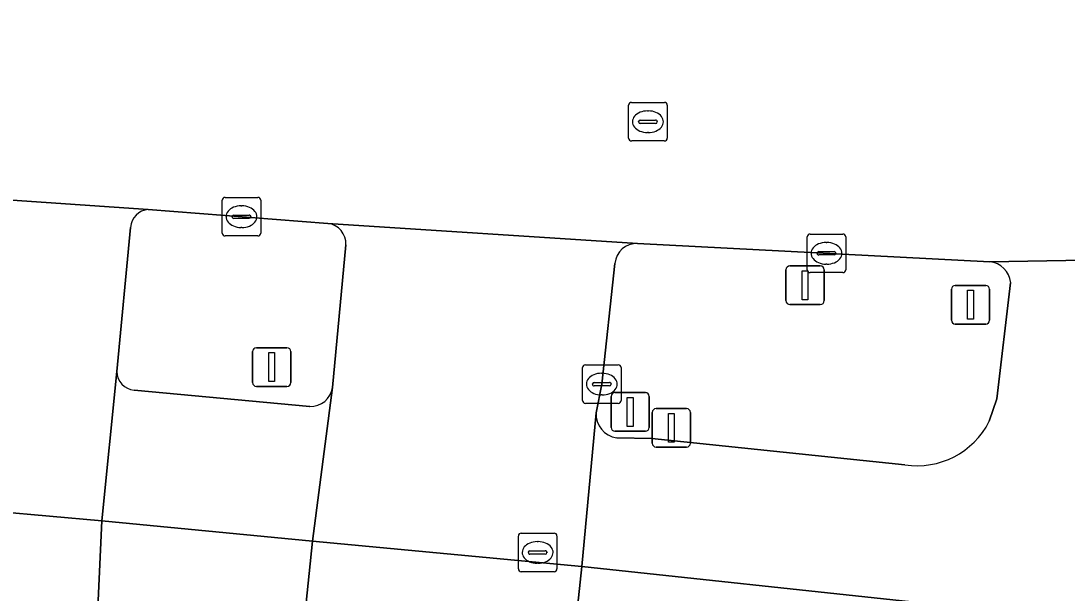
# Model space of a CAD drawing. Extents: x 161848 to 162726, y 385382 to 386521.
# Drawn here: x 162168.47 to 162195.6, y 386466.61 to 386481.44 of the extents above; entities that cross this region are included whole.
import ezdxf

# ---------------------------------------------------------------- set-up
doc = ezdxf.new("R2010")
doc.units = 0
for name, color, linetype in [('IMGEO_Berm_groen', 7, 'Continuous'), ('IMGEO_Drukknoppaal', 7, 'Continuous'), ('IMGEO_Fietspad_gesloten', 7, 'Continuous'), ('IMGEO_Kolk', 7, 'Continuous'), ('IMGEO_Lichtmast', 7, 'Continuous'), ('IMGEO_OVBaan_gesloten', 7, 'Continuous'), ('IMGEO_Rijbaan_lokaal_gesloten', 7, 'Continuous'), ('IMGEO_Rijbaan_lokaal_open', 7, 'Continuous'), ('IMGEO_Rioolput', 7, 'Continuous'), ('IMGEO_Verkeersbordpaal', 7, 'Continuous'), ('IMGEO_Verkeerseiland_gesloten', 7, 'Continuous'), ('IMGEO_Verkeersregelinstallatiepaal', 7, 'Continuous'), ('IMGEO_Voetpad_open', 7, 'Continuous')]:
    doc.layers.add(name, color=color, linetype=linetype)

msp = doc.modelspace()

# ---------------------------------------------------------------- linework, layer by layer
at = {"layer": 'IMGEO_Berm_groen'}
for points in [[(162193.59, 386475.197), (162184.46, 386475.678)], [(162183.87, 386475.156), (162183.532, 386472.03), (162183.384, 386471.288)], [(162193.578, 386471.065), (162193.773, 386471.65), (162194.133, 386474.659)], [(162183.917, 386470.636), (162184.831, 386470.617), (162191.39, 386469.938)]]:
    msp.add_lwpolyline(points, dxfattribs=at)
for centre, radius, start, end in [((162184.447, 386475.099), 0.579, 88.6744, 174.3269), ((162193.543, 386474.606), 0.593, 5.1205, 85.4095), ((162184.004, 386471.251), 0.621, 176.5784, 261.9526), ((162191.706, 386472.011), 2.097, 261.3278, 333.1766)]:
    msp.add_arc(centre, radius, start, end, dxfattribs=at)
at = {"layer": 'IMGEO_Drukknoppaal'}
for p, q in [((162184.84, 386470.496), (162184.84, 386471.296)), ((162184.84, 386471.296), (162184.84, 386470.496)), ((162184.94, 386471.396), (162185.73, 386471.396)), ((162185.73, 386471.396), (162184.94, 386471.396)), ((162185.83, 386471.296), (162185.83, 386470.496)), ((162185.83, 386470.496), (162185.83, 386471.296)), ((162185.73, 386470.396), (162184.94, 386470.396)), ((162184.94, 386470.396), (162185.73, 386470.396))]:
    msp.add_line(p, q, dxfattribs=at)
msp.add_lwpolyline([(162185.26, 386471.271), (162185.41, 386471.271), (162185.41, 386470.521), (162185.26, 386470.521), (162185.26, 386471.271)], dxfattribs=at)
for centre, start, end in [((162184.94, 386471.296), 90, 180), ((162184.94, 386471.296), 90, 180), ((162185.73, 386471.296), 0, 90), ((162185.73, 386471.296), 360, 90), ((162184.94, 386470.496), 180, 270), ((162184.94, 386470.496), 180, 270), ((162185.73, 386470.496), 270, 0), ((162185.73, 386470.496), 270, 0)]:
    msp.add_arc(centre, 0.1, start, end, dxfattribs=at)
at = {"layer": 'IMGEO_Fietspad_gesloten'}
for points in [[(162198.038, 386475.277), (162193.59, 386475.197)], [(162194.133, 386474.659), (162193.773, 386471.65), (162193.578, 386471.065)], [(162170.955, 386472.355), (162170.568, 386468.483), (162176.027, 386467.959), (162176.548, 386471.939)], [(162175.956, 386471.451), (162171.405, 386471.872)], [(162183.384, 386471.288), (162183.011, 386467.298), (162191.56, 386466.388)], [(162191.39, 386469.938), (162184.831, 386470.617), (162183.917, 386470.636)]]:
    msp.add_lwpolyline(points, dxfattribs=at)
for centre, radius, start, end in [((162193.543, 386474.606), 0.593, 5.1205, 85.4095), ((162171.443, 386472.359), 0.488, 180.4549, 265.4937), ((162175.98, 386472.025), 0.574, 267.569, 351.4302), ((162184.004, 386471.251), 0.621, 176.5784, 261.9526), ((162191.706, 386472.011), 2.097, 261.3278, 333.1766)]:
    msp.add_arc(centre, radius, start, end, dxfattribs=at)
at = {"layer": 'IMGEO_Kolk'}
for p, q in [((162173.687, 386475.944), (162173.687, 386476.796)), ((162173.762, 386476.87), (162174.614, 386476.87)), ((162174.175, 386476.65), (162174.2, 386476.65)), ((162174.688, 386476.796), (162174.688, 386475.944)), ((162173.946, 386476.364), (162173.946, 386476.376)), ((162173.989, 386476.413), (162174.387, 386476.413)), ((162174.43, 386476.376), (162174.43, 386476.364)), ((162174.384, 386476.327), (162173.986, 386476.327)), ((162174.198, 386476.09), (162174.173, 386476.09)), ((162174.614, 386475.87), (162173.762, 386475.87)), ((162188.857, 386474.994), (162188.857, 386475.846)), ((162188.932, 386475.92), (162189.784, 386475.92)), ((162189.858, 386475.846), (162189.858, 386474.994)), ((162189.345, 386475.7), (162189.37, 386475.7)), ((162189.116, 386475.414), (162189.116, 386475.426)), ((162189.554, 386475.377), (162189.156, 386475.377)), ((162189.159, 386475.463), (162189.557, 386475.463)), ((162189.6, 386475.426), (162189.6, 386475.414)), ((162189.368, 386475.14), (162189.343, 386475.14)), ((162189.784, 386474.92), (162188.932, 386474.92)), ((162183.031, 386471.604), (162183.031, 386472.456)), ((162183.106, 386472.53), (162183.958, 386472.53)), ((162183.519, 386472.31), (162183.544, 386472.31)), ((162184.032, 386472.456), (162184.032, 386471.604)), ((162183.29, 386472.024), (162183.29, 386472.036)), ((162183.333, 386472.073), (162183.731, 386472.073)), ((162183.774, 386472.036), (162183.774, 386472.024)), ((162183.728, 386471.987), (162183.33, 386471.987)), ((162183.542, 386471.75), (162183.517, 386471.75)), ((162183.958, 386471.53), (162183.106, 386471.53))]:
    msp.add_line(p, q, dxfattribs=at)
for points in [[(162173.687, 386475.944), (162173.687, 386476.796)], [(162173.762, 386476.87), (162174.614, 386476.87)], [(162174.688, 386476.796), (162174.688, 386475.944)], [(162174.614, 386475.87), (162173.762, 386475.87)], [(162188.857, 386474.994), (162188.857, 386475.846)], [(162188.932, 386475.92), (162189.784, 386475.92)], [(162189.858, 386475.846), (162189.858, 386474.994)], [(162189.784, 386474.92), (162188.932, 386474.92)], [(162183.031, 386471.604), (162183.031, 386472.456)], [(162183.106, 386472.53), (162183.958, 386472.53)], [(162184.032, 386472.456), (162184.032, 386471.604)], [(162183.958, 386471.53), (162183.106, 386471.53)]]:
    msp.add_lwpolyline(points, dxfattribs=at)
for centre, radius, start, end in [((162173.764, 386476.794), 0.0765, 91.552, 178.448), ((162173.764, 386476.794), 0.0765, 91.552, 178.448), ((162174.612, 386476.794), 0.0765, 1.552, 88.448), ((162174.612, 386476.794), 0.0765, 1.552, 88.448), ((162173.986, 386476.373), 0.0403, 85.8775, 175.7526), ((162173.983, 386476.363), 0.0366, 178.938, 274.7102), ((162174.387, 386476.37), 0.043, 264.8664, 352.4533), ((162174.391, 386476.375), 0.0386, 1.7309, 96.639), ((162173.764, 386475.946), 0.0765, 181.552, 268.448), ((162173.764, 386475.946), 0.0765, 181.552, 268.448), ((162174.612, 386475.946), 0.0765, 271.552, 358.448), ((162174.612, 386475.946), 0.0765, 271.552, 358.448), ((162188.934, 386475.844), 0.0765, 91.552, 178.448), ((162188.934, 386475.844), 0.0765, 91.552, 178.448), ((162189.782, 386475.844), 0.0765, 1.552, 88.448), ((162189.782, 386475.844), 0.0765, 1.552, 88.448), ((162189.156, 386475.423), 0.0403, 85.8775, 175.7526), ((162189.153, 386475.413), 0.0366, 178.938, 274.7102), ((162189.557, 386475.42), 0.043, 264.8664, 352.4533), ((162189.561, 386475.425), 0.0386, 1.7309, 96.639), ((162188.934, 386474.996), 0.0765, 181.552, 268.448), ((162188.934, 386474.996), 0.0765, 181.552, 268.448), ((162189.782, 386474.996), 0.0765, 271.552, 358.448), ((162189.782, 386474.996), 0.0765, 271.552, 358.448), ((162183.108, 386472.454), 0.0765, 91.552, 178.448), ((162183.108, 386472.454), 0.0765, 91.552, 178.448), ((162183.956, 386472.454), 0.0765, 1.552, 88.448), ((162183.956, 386472.454), 0.0765, 1.552, 88.448), ((162183.33, 386472.033), 0.0403, 85.8775, 175.7526), ((162183.327, 386472.023), 0.0366, 178.938, 274.7102), ((162183.731, 386472.03), 0.043, 264.8664, 352.4533), ((162183.735, 386472.035), 0.0386, 1.7309, 96.639), ((162183.108, 386471.606), 0.0765, 181.552, 268.448), ((162183.108, 386471.606), 0.0765, 181.552, 268.448), ((162183.956, 386471.606), 0.0765, 271.552, 358.448), ((162183.956, 386471.606), 0.0765, 271.552, 358.448)]:
    msp.add_arc(centre, radius, start, end, dxfattribs=at)
for centre, major_axis, ratio, start_param, end_param in [((162174.174, 386476.37), (-0.387, 0.002), 0.722429, 4.712389, 7.853982), ((162174.199, 386476.37), (-0.39, 0.002), 0.717154, 1.570796, 4.712389), ((162189.344, 386475.42), (-0.387, 0.002), 0.722429, 4.712389, 7.853982), ((162189.369, 386475.42), (-0.39, 0.002), 0.717154, 1.570796, 4.712389), ((162183.518, 386472.03), (-0.387, 0.002), 0.722429, 4.712389, 7.853982), ((162183.543, 386472.03), (-0.39, 0.002), 0.717154, 1.570796, 4.712389)]:
    msp.add_ellipse(centre, major_axis=major_axis, ratio=ratio, start_param=start_param, end_param=end_param, dxfattribs=at)
at = {"layer": 'IMGEO_Lichtmast'}
for p, q in [((162174.477, 386472.071), (162174.477, 386472.871)), ((162174.477, 386472.871), (162174.477, 386472.071)), ((162174.577, 386472.971), (162175.367, 386472.971)), ((162175.367, 386472.971), (162174.577, 386472.971)), ((162175.467, 386472.871), (162175.467, 386472.071)), ((162175.467, 386472.071), (162175.467, 386472.871)), ((162175.367, 386471.971), (162174.577, 386471.971)), ((162174.577, 386471.971), (162175.367, 386471.971))]:
    msp.add_line(p, q, dxfattribs=at)
msp.add_lwpolyline([(162174.897, 386472.846), (162175.047, 386472.846), (162175.047, 386472.096), (162174.897, 386472.096), (162174.897, 386472.846)], dxfattribs=at)
for centre, start, end in [((162174.577, 386472.871), 90, 180), ((162174.577, 386472.871), 90, 180), ((162175.367, 386472.871), 0, 90), ((162175.367, 386472.871), 360, 90), ((162174.577, 386472.071), 180, 270), ((162174.577, 386472.071), 180, 270), ((162175.367, 386472.071), 270, 0), ((162175.367, 386472.071), 270, 0)]:
    msp.add_arc(centre, 0.1, start, end, dxfattribs=at)
at = {"layer": 'IMGEO_OVBaan_gesloten'}
msp.add_lwpolyline([(162164.218, 386483.972), (162156.135, 386484.589), (162152.2, 386484.936), (162151.907, 386481.614), (162151.62, 386478.363), (162155.558, 386477.984), (162166.467, 386476.922), (162171.77, 386476.559), (162176.43, 386476.194), (162184.46, 386475.678), (162193.59, 386475.197), (162198.038, 386475.277), (162200.64, 386475.226), (162203.856, 386475.204), (162203.879, 386478.517), (162203.901, 386481.776)], dxfattribs=at)
at = {"layer": 'IMGEO_Rijbaan_lokaal_gesloten'}
for points in [[(162171.77, 386476.559), (162166.467, 386476.922)], [(162166.88, 386476.438), (162166.73, 386472.906), (162166.489, 386468.844), (162170.568, 386468.483), (162170.955, 386472.355)], [(162170.955, 386472.355), (162171.31, 386476.092)], [(162184.46, 386475.678), (162176.43, 386476.194)], [(162176.897, 386475.641), (162176.548, 386471.939), (162176.027, 386467.959), (162183.011, 386467.298), (162183.384, 386471.288)], [(162183.384, 386471.288), (162183.532, 386472.03), (162183.87, 386475.156)]]:
    msp.add_lwpolyline(points, dxfattribs=at)
for centre, radius, start, end in [((162171.819, 386476.051), 0.51, 95.476, 175.3893), ((162176.365, 386475.666), 0.532, 357.3524, 83.0088), ((162184.447, 386475.099), 0.579, 88.6744, 174.3269)]:
    msp.add_arc(centre, radius, start, end, dxfattribs=at)
at = {"layer": 'IMGEO_Rijbaan_lokaal_open'}
for points in [[(162170.217, 386462.026), (162170.382, 386465.025), (162170.424, 386465.481), (162170.568, 386468.483), (162166.489, 386468.844), (162166.42, 386465.834), (162166.351, 386463.978), (162166.217, 386461.737)], [(162180.252, 386440.233), (162182.626, 386463.592), (162182.695, 386464.291), (162183.011, 386467.298), (162176.027, 386467.959), (162175.718, 386464.939), (162173.071, 386438.895)]]:
    msp.add_lwpolyline(points, dxfattribs=at)
at = {"layer": 'IMGEO_Rioolput'}
for p, q in [((162184.302, 386479.332), (162185.154, 386479.332)), ((162184.227, 386478.406), (162184.227, 386479.258)), ((162184.715, 386479.112), (162184.74, 386479.112)), ((162185.228, 386479.258), (162185.228, 386478.406)), ((162184.486, 386478.826), (162184.486, 386478.838)), ((162184.924, 386478.789), (162184.526, 386478.789)), ((162184.529, 386478.875), (162184.927, 386478.875)), ((162184.97, 386478.838), (162184.97, 386478.826)), ((162184.738, 386478.552), (162184.713, 386478.552)), ((162185.154, 386478.332), (162184.302, 386478.332)), ((162181.367, 386467.24), (162181.367, 386468.092)), ((162181.442, 386468.166), (162182.294, 386468.166)), ((162181.855, 386467.946), (162181.88, 386467.946)), ((162182.368, 386468.092), (162182.368, 386467.24)), ((162181.626, 386467.66), (162181.626, 386467.672)), ((162181.669, 386467.709), (162182.067, 386467.709)), ((162182.11, 386467.672), (162182.11, 386467.66)), ((162182.064, 386467.623), (162181.666, 386467.623)), ((162181.878, 386467.386), (162181.853, 386467.386)), ((162182.294, 386467.166), (162181.442, 386467.166))]:
    msp.add_line(p, q, dxfattribs=at)
for points in [[(162184.302, 386479.332), (162185.154, 386479.332)], [(162184.227, 386478.406), (162184.227, 386479.258)], [(162185.228, 386479.258), (162185.228, 386478.406)], [(162185.154, 386478.332), (162184.302, 386478.332)], [(162181.367, 386467.24), (162181.367, 386468.092)], [(162181.442, 386468.166), (162182.294, 386468.166)], [(162182.368, 386468.092), (162182.368, 386467.24)], [(162182.294, 386467.166), (162181.442, 386467.166)]]:
    msp.add_lwpolyline(points, dxfattribs=at)
for centre, radius, start, end in [((162184.304, 386479.256), 0.0765, 91.552, 178.448), ((162184.304, 386479.256), 0.0765, 91.552, 178.448), ((162185.152, 386479.256), 0.0765, 1.552, 88.448), ((162185.152, 386479.256), 0.0765, 1.552, 88.448), ((162184.526, 386478.835), 0.0403, 85.8775, 175.7526), ((162184.523, 386478.825), 0.0366, 178.938, 274.7102), ((162184.927, 386478.832), 0.043, 264.8664, 352.4533), ((162184.931, 386478.837), 0.0386, 1.7309, 96.639), ((162184.304, 386478.408), 0.0765, 181.552, 268.448), ((162184.304, 386478.408), 0.0765, 181.552, 268.448), ((162185.152, 386478.408), 0.0765, 271.552, 358.448), ((162185.152, 386478.408), 0.0765, 271.552, 358.448), ((162181.444, 386468.09), 0.0765, 91.552, 178.448), ((162181.444, 386468.09), 0.0765, 91.552, 178.448), ((162182.292, 386468.09), 0.0765, 1.552, 88.448), ((162182.292, 386468.09), 0.0765, 1.552, 88.448), ((162181.666, 386467.669), 0.0403, 85.8775, 175.7526), ((162181.663, 386467.659), 0.0366, 178.938, 274.7102), ((162182.067, 386467.666), 0.043, 264.8664, 352.4533), ((162182.071, 386467.671), 0.0386, 1.7309, 96.639), ((162181.444, 386467.242), 0.0765, 181.552, 268.448), ((162181.444, 386467.242), 0.0765, 181.552, 268.448), ((162182.292, 386467.242), 0.0765, 271.552, 358.448), ((162182.292, 386467.242), 0.0765, 271.552, 358.448)]:
    msp.add_arc(centre, radius, start, end, dxfattribs=at)
for centre, major_axis, ratio, start_param, end_param in [((162184.714, 386478.832), (-0.387, 0.002), 0.722429, 4.712389, 7.853982), ((162184.739, 386478.832), (-0.39, 0.002), 0.717154, 1.570796, 4.712389), ((162181.854, 386467.666), (-0.387, 0.002), 0.722429, 4.712389, 7.853982), ((162181.879, 386467.666), (-0.39, 0.002), 0.717154, 1.570796, 4.712389)]:
    msp.add_ellipse(centre, major_axis=major_axis, ratio=ratio, start_param=start_param, end_param=end_param, dxfattribs=at)
at = {"layer": 'IMGEO_Verkeersbordpaal'}
for p, q in [((162188.307, 386474.193), (162188.307, 386474.993)), ((162188.307, 386474.993), (162188.307, 386474.193)), ((162188.407, 386475.093), (162189.197, 386475.093)), ((162189.197, 386475.093), (162188.407, 386475.093)), ((162189.297, 386474.993), (162189.297, 386474.193)), ((162189.297, 386474.193), (162189.297, 386474.993)), ((162192.596, 386473.687), (162192.596, 386474.487)), ((162192.596, 386474.487), (162192.596, 386473.687)), ((162192.696, 386474.587), (162193.486, 386474.587)), ((162193.486, 386474.587), (162192.696, 386474.587)), ((162193.586, 386474.487), (162193.586, 386473.687)), ((162193.586, 386473.687), (162193.586, 386474.487)), ((162189.197, 386474.093), (162188.407, 386474.093)), ((162188.407, 386474.093), (162189.197, 386474.093)), ((162193.486, 386473.587), (162192.696, 386473.587)), ((162192.696, 386473.587), (162193.486, 386473.587))]:
    msp.add_line(p, q, dxfattribs=at)
for points in [[(162188.727, 386474.968), (162188.877, 386474.968), (162188.877, 386474.218), (162188.727, 386474.218), (162188.727, 386474.968)], [(162193.016, 386474.462), (162193.166, 386474.462), (162193.166, 386473.712), (162193.016, 386473.712), (162193.016, 386474.462)]]:
    msp.add_lwpolyline(points, dxfattribs=at)
for centre, start, end in [((162188.407, 386474.993), 90, 180), ((162188.407, 386474.993), 90, 180), ((162189.197, 386474.993), 0, 90), ((162189.197, 386474.993), 360, 90), ((162192.696, 386474.487), 90, 180), ((162192.696, 386474.487), 90, 180), ((162193.486, 386474.487), 0, 90), ((162193.486, 386474.487), 360, 90), ((162188.407, 386474.193), 180, 270), ((162188.407, 386474.193), 180, 270), ((162189.197, 386474.193), 270, 0), ((162189.197, 386474.193), 270, 0), ((162192.696, 386473.687), 180, 270), ((162192.696, 386473.687), 180, 270), ((162193.486, 386473.687), 270, 0), ((162193.486, 386473.687), 270, 0)]:
    msp.add_arc(centre, 0.1, start, end, dxfattribs=at)
at = {"layer": 'IMGEO_Verkeerseiland_gesloten'}
for points in [[(162176.43, 386476.194), (162171.77, 386476.559)], [(162171.31, 386476.092), (162170.955, 386472.355)], [(162176.548, 386471.939), (162176.897, 386475.641)], [(162171.405, 386471.872), (162175.956, 386471.451)]]:
    msp.add_lwpolyline(points, dxfattribs=at)
for centre, radius, start, end in [((162171.819, 386476.051), 0.51, 95.476, 175.3893), ((162176.365, 386475.666), 0.532, 357.3524, 83.0088), ((162171.443, 386472.359), 0.488, 180.4549, 265.4937), ((162175.98, 386472.025), 0.574, 267.569, 351.4302)]:
    msp.add_arc(centre, radius, start, end, dxfattribs=at)
at = {"layer": 'IMGEO_Verkeersregelinstallatiepaal'}
for p, q in [((162183.872, 386471.809), (162184.662, 386471.809)), ((162184.662, 386471.809), (162183.872, 386471.809)), ((162183.772, 386470.909), (162183.772, 386471.709)), ((162183.772, 386471.709), (162183.772, 386470.909)), ((162184.762, 386471.709), (162184.762, 386470.909)), ((162184.762, 386470.909), (162184.762, 386471.709)), ((162184.662, 386470.809), (162183.872, 386470.809)), ((162183.872, 386470.809), (162184.662, 386470.809))]:
    msp.add_line(p, q, dxfattribs=at)
msp.add_lwpolyline([(162184.192, 386471.684), (162184.342, 386471.684), (162184.342, 386470.934), (162184.192, 386470.934), (162184.192, 386471.684)], dxfattribs=at)
for centre, start, end in [((162183.872, 386471.709), 90, 180), ((162183.872, 386471.709), 90, 180), ((162184.662, 386471.709), 0, 90), ((162184.662, 386471.709), 360, 90), ((162183.872, 386470.909), 180, 270), ((162183.872, 386470.909), 180, 270), ((162184.662, 386470.909), 270, 0), ((162184.662, 386470.909), 270, 0)]:
    msp.add_arc(centre, 0.1, start, end, dxfattribs=at)
at = {"layer": 'IMGEO_Voetpad_open'}
msp.add_lwpolyline([(162176.027, 386467.959), (162170.568, 386468.483), (162170.424, 386465.481), (162175.718, 386464.939)], close=True, dxfattribs=at)
msp.add_lwpolyline([(162191.56, 386466.388), (162183.011, 386467.298), (162182.695, 386464.291), (162192.616, 386463.31)], dxfattribs=at)

doc.saveas('drawing.dxf')
